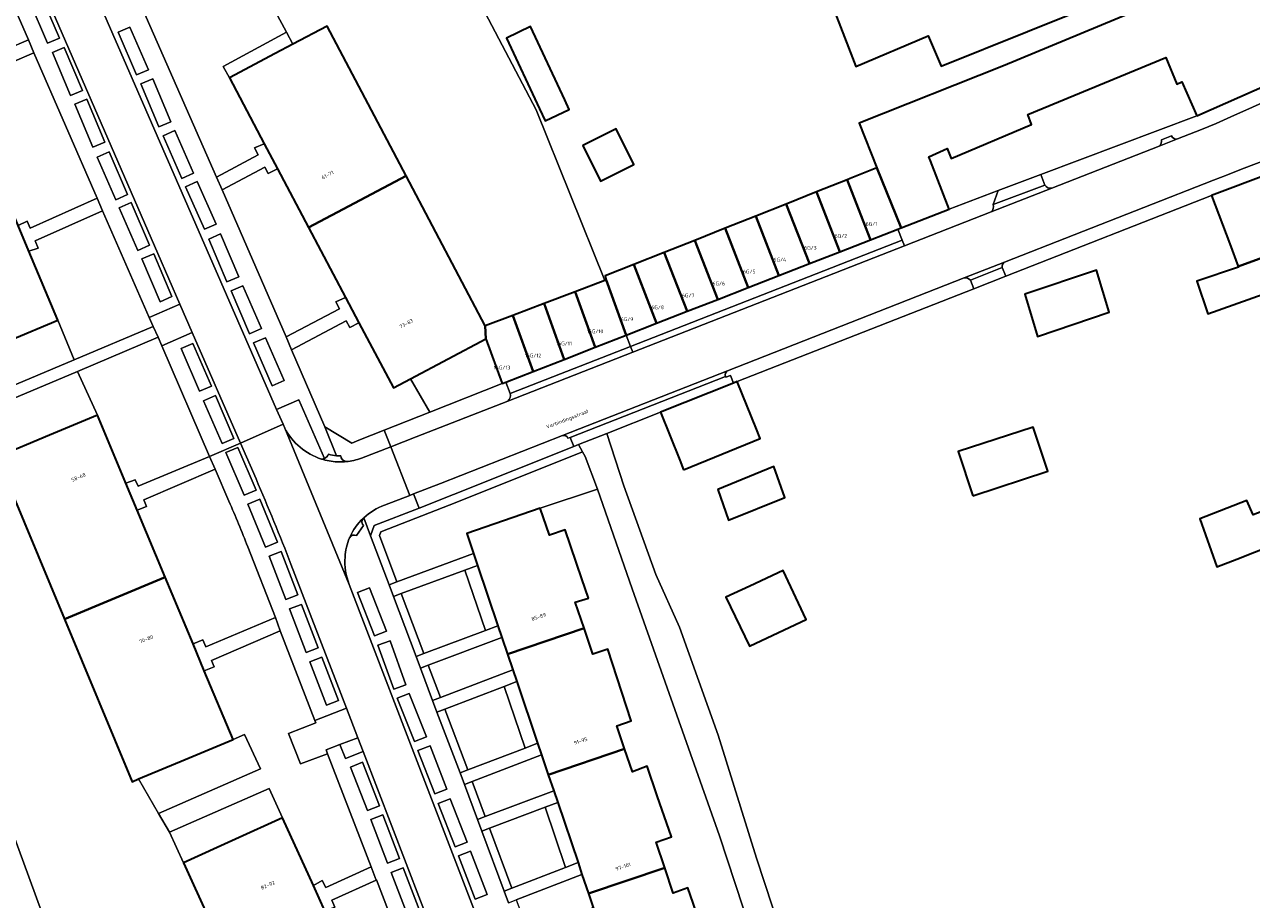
# Model space of a CAD drawing. Header units: metres. Extents: x 197700 to 204338, y 317132 to 325229.
# Tile 677 of 1056: x 202540 to 202659, y 319223 to 319307. Entities that reach past the tile are written whole.
import ezdxf
from ezdxf.enums import TextEntityAlignment as Align

# ---------------------------------------------------------------- set-up
doc = ezdxf.new("R2010")
doc.units = ezdxf.units.M
for name, color, linetype, lineweight in [('B-WE-GR-BEPLANTING_CULTUUR_BODEMBEDEKKER-GV', 90, 'Continuous', 18), ('B-WE-GR-BEPLANTING_CULTUUR_HEESTERS-GV', 90, 'Continuous', 18), ('B-WE-IE-TERREINAFSCHEIDING_KUNSTMATIG_MUUR-G', 90, 'IE-TERREINAFSCHEIDING-KUNSTMATIG-DICHT', 18), ('B-WE-OG-BEBOUWING-GV', 7, 'Continuous', 35), ('B-WE-OG-BEBOUWING-T18', 10, 'Continuous', 18), ('B-WE-OG-TERREIN_CULTUURSCHEIDING-GV', 7, 'Continuous', 18), ('B-WE-OG-TERREIN_ERF-GV', 7, 'Continuous', 18), ('B-WE-OG-TOPOGRAFIE-T18', 10, 'Continuous', 18), ('B-WE-VH-VERHARDING_ASFALT-GV', 252, 'Continuous', 18), ('B-WE-VH-VERHARDING_BETONSTRAATSTEEN-GV', 252, 'Continuous', 18), ('B-WE-VH-VERHARDING_GESLOTEN-GV', 252, 'Continuous', 18), ('B-WE-VH-VERHARDING_STRAATBAKSTEEN-GV', 252, 'Continuous', 18), ('B-WE-VH-VERHARDING_TEGEL-GV', 252, 'Continuous', 18)]:
    doc.layers.add(name, color=color, linetype=linetype, lineweight=lineweight)
doc.styles.add('NLCS-ISO-M200-T18', font='NLCS-ISO.ttf', dxfattribs={"height": 0.36})
doc.linetypes.add('IE-TERREINAFSCHEIDING-KUNSTMATIG-DICHT', pattern='A,8,-1,[82,NLCS.SHX,S=0.75,R=90,X=0,Y=0],-1', length=10)

msp = doc.modelspace()

# ---------------------------------------------------------------- linework, layer by layer
at = {"layer": 'B-WE-GR-BEPLANTING_CULTUUR_BODEMBEDEKKER-GV'}
for points in [[(202569.42, 319265.28), (202566.928, 319270.942), (202564.787, 319270.009), (202565.407, 319268.588)], [(202565.407, 319268.588), (202565.58, 319268.193)]]:
    msp.add_lwpolyline(points, dxfattribs=at)
for points in [[(202565.58, 319268.193, 0.1998094), (202569.13, 319265.214)], [(202569.13, 319265.214, 0.1028315), (202569.42, 319265.28)]]:
    msp.add_lwpolyline(points, format="xyb", dxfattribs=at)
msp.add_lwpolyline([(202573.141, 319236.96), (202572.627, 319238.297), (202570.91, 319237.636), (202571.434, 319236.3)], close=True, dxfattribs=at)
at = {"layer": 'B-WE-GR-BEPLANTING_CULTUUR_HEESTERS-GV'}
for points in [[(202573.869, 319257.812), (202575.665, 319253.066), (202576.409, 319253.341), (202574.722, 319257.818), (202574.854, 319258.186), (202582.19, 319261.056), (202594.361, 319265.9), (202593.975, 319266.607), (202593.501, 319266.418), (202581.894, 319261.799), (202578.552, 319260.469), (202574.225, 319258.801)], [(202576.082, 319251.941), (202578.267, 319246.153), (202579.013, 319246.433), (202576.833, 319252.218)], [(202580.619, 319242.175), (202579.437, 319245.31), (202578.687, 319245.029), (202579.857, 319241.882)], [(202583.254, 319235.183), (202581.042, 319241.052), (202580.287, 319240.762), (202582.527, 319234.905)], [(202584.19, 319230.406), (202584.941, 319230.689), (202583.677, 319234.06), (202582.93, 319233.775)], [(202587.531, 319223.778), (202585.362, 319229.565), (202584.612, 319229.283), (202586.778, 319223.488)]]:
    msp.add_lwpolyline(points, close=True, dxfattribs=at)
at = {"layer": 'B-WE-IE-TERREINAFSCHEIDING_KUNSTMATIG_MUUR-G'}
for points in [[(202653.703, 319298.356), (202638.643, 319292.687)], [(202638.643, 319292.687), (202634.523, 319291.137)], [(202634.523, 319291.137), (202629.793, 319289.356)]]:
    msp.add_lwpolyline(points, dxfattribs=at)
at = {"layer": 'B-WE-OG-BEBOUWING-GV'}
for points in [[(202664.538, 319314.824), (202664.385, 319315.163), (202659.481, 319325.957), (202651.337, 319322.746), (202651.689, 319321.713), (202644.943, 319319.776), (202639.108, 319317.396), (202635.184, 319315.795), (202635.255, 319315.597), (202618.41, 319309.239), (202618.905, 319307.946), (202620.43, 319303.955), (202620.747, 319303.127), (202627.75, 319306.075), (202629.018, 319303.171), (202645.705, 319309.875), (202645.233, 319311.12), (202647.512, 319312.117), (202648.025, 319311.025), (202651.007, 319312.275), (202651.889, 319310.215), (202652.07, 319309.791), (202653.483, 319310.338)], [(202668.936, 319305.1), (202664.538, 319314.824), (202653.483, 319310.338), (202652.07, 319309.791), (202651.889, 319310.215), (202635.032, 319303.187), (202621.08, 319297.638), (202622.805, 319293.333), (202625.127, 319287.537), (202629.793, 319289.356), (202627.977, 319294.014), (202627.823, 319294.409), (202629.596, 319295.204), (202629.968, 319294.248), (202637.75, 319297.521), (202637.368, 319298.49), (202650.702, 319303.995), (202651.769, 319301.429), (202652.253, 319301.629), (202653.703, 319298.356)], [(202567.885, 319287.564), (202577.308, 319292.552), (202569.658, 319307.032), (202566.346, 319305.279), (202564.637, 319304.374), (202560.223, 319302.038), (202563.598, 319295.663), (202564.885, 319293.232)], [(202590.199, 319299.048), (202590.752, 319297.864), (202593.053, 319298.986), (202592.626, 319299.901), (202589.319, 319306.985), (202587.019, 319305.861)], [(202594.39, 319295.487), (202596.103, 319292.055), (202599.316, 319293.659), (202597.603, 319297.091)], [(202655.143, 319290.67), (202656.899, 319285.989), (202657.712, 319283.821), (202666.359, 319286.96), (202674.807, 319289.851), (202672.105, 319297.033)], [(202533.902, 319274.592), (202533.925, 319274.538), (202539.042, 319276.687), (202543.652, 319278.623), (202540.849, 319285.298), (202539.805, 319287.783), (202537.08, 319294.269), (202527.345, 319290.171)], [(202577.308, 319292.552), (202567.885, 319287.564), (202571.455, 319280.821), (202572.749, 319278.376), (202576.084, 319272.076), (202577.738, 319272.958), (202584.996, 319276.83), (202584.957, 319278.071)], [(202625.127, 319287.537), (202622.805, 319293.333), (202620.209, 319292.293), (202619.917, 319292.177), (202622.175, 319286.386), (202624.826, 319287.42)], [(202619.917, 319292.177), (202616.972, 319291.008), (202619.222, 319285.235), (202622.175, 319286.386)], [(202616.972, 319291.008), (202614.027, 319289.839), (202616.27, 319284.084), (202619.222, 319285.235)], [(202611.082, 319288.67), (202613.318, 319282.934), (202616.27, 319284.084), (202614.027, 319289.839)], [(202674.807, 319289.851), (202666.359, 319286.96), (202657.712, 319283.821), (202657.745, 319283.733), (202653.705, 319282.389), (202654.768, 319279.224), (202667.385, 319283.715), (202668.123, 319281.753), (202666.322, 319280.954), (202666.623, 319279.824), (202666.763, 319279.428), (202677.319, 319283.172)], [(202613.318, 319282.934), (202611.082, 319288.67), (202608.136, 319287.5), (202610.365, 319281.783)], [(202608.136, 319287.5), (202605.191, 319286.331), (202607.413, 319280.632), (202610.365, 319281.783)], [(202602.246, 319285.162), (202604.461, 319279.481), (202607.413, 319280.632), (202605.191, 319286.331)], [(202601.508, 319278.33), (202604.461, 319279.481), (202602.246, 319285.162), (202599.301, 319283.993)], [(202596.644, 319282.521), (202598.556, 319277.179), (202601.508, 319278.33), (202599.301, 319283.993), (202596.546, 319282.899)], [(202637.084, 319281.131), (202638.322, 319277.055), (202645.254, 319279.393), (202644.016, 319283.468)], [(202596.644, 319282.521), (202596.509, 319282.47), (202593.64, 319281.377), (202595.56, 319276.011), (202598.556, 319277.179)], [(202595.56, 319276.011), (202593.64, 319281.377), (202590.635, 319280.233), (202592.564, 319274.843)], [(202590.635, 319280.233), (202587.631, 319279.089), (202589.568, 319273.676), (202592.564, 319274.843)], [(202587.631, 319279.089), (202584.957, 319278.071), (202584.996, 319276.83), (202586.572, 319272.508), (202586.928, 319272.647), (202589.568, 319273.676)], [(202664.403, 319258.265), (202664.353, 319258.393), (202669.837, 319260.596), (202675.606, 319262.723), (202683.993, 319265.885), (202680.823, 319274.095), (202672.187, 319270.837), (202672.268, 319270.623), (202669.608, 319269.613), (202671.544, 319264.558), (202659.155, 319259.813), (202658.559, 319261.201), (202653.991, 319259.43), (202655.639, 319254.812), (202657.583, 319255.53), (202662.688, 319257.575)], [(202604.119, 319264.175), (202611.502, 319267.203), (202611.151, 319268.084), (202609.305, 319272.707), (202608.929, 319272.557), (202601.894, 319269.748), (202603.748, 319265.105)], [(202550.217, 319262.888), (202547.467, 319269.457), (202542.855, 319267.526), (202537.766, 319265.395), (202537.832, 319265.236), (202544.286, 319249.741), (202554.022, 319253.796), (202551.306, 319260.285)], [(202632.063, 319261.655), (202639.312, 319264.031), (202637.911, 319268.305), (202630.662, 319265.929)], [(202607.415, 319262.275), (202608.458, 319259.31), (202613.892, 319261.513), (202612.849, 319264.478)], [(202594.925, 319251.775), (202594.286, 319253.643), (202592.668, 319258.374), (202591.145, 319257.853), (202590.254, 319260.454), (202583.169, 319258.025), (202583.825, 319256.084), (202584.209, 319254.947), (202586.179, 319249.12), (202586.563, 319247.983), (202587.106, 319246.377), (202594.494, 319248.874), (202593.645, 319251.392)], [(202544.286, 319249.741), (202550.821, 319234.049), (202551.452, 319234.313), (202555.965, 319236.203), (202560.577, 319238.134), (202557.8, 319244.768), (202556.713, 319247.365), (202554.022, 319253.796)], [(202610.51, 319252.938), (202608.188, 319251.865), (202610.471, 319247.133), (202612.745, 319248.203), (202615.976, 319249.729), (202613.739, 319254.464)], [(202598.422, 319237.222), (202597.676, 319239.436), (202599.063, 319239.922), (202596.78, 319246.858), (202595.343, 319246.355), (202594.494, 319248.874), (202587.106, 319246.377), (202587.617, 319244.865), (202588.001, 319243.728), (202590.015, 319237.768), (202590.4, 319236.631), (202591.043, 319234.728)], [(202594.922, 319223.253), (202602.293, 319225.744), (202601.462, 319228.209), (202602.947, 319228.717), (202601.578, 319232.696), (202600.598, 319235.543), (202599.169, 319235.008), (202598.422, 319237.222), (202591.043, 319234.728), (202591.566, 319233.182), (202591.95, 319232.045), (202593.914, 319226.236), (202594.298, 319225.098)], [(202568.339, 319224.039), (202565.364, 319230.573), (202560.827, 319228.507), (202555.79, 319226.214), (202562.814, 319210.791), (202572.386, 319215.15), (202569.452, 319221.595)], [(202602.293, 319225.744), (202594.922, 319223.253), (202595.384, 319221.887), (202595.768, 319220.749), (202597.819, 319214.682), (202598.204, 319213.544), (202598.86, 319211.602), (202606.222, 319214.09), (202605.428, 319216.446), (202606.918, 319216.941), (202604.532, 319223.79), (202603.124, 319223.279)]]:
    msp.add_lwpolyline(points, close=True, dxfattribs=at)
at = {"layer": 'B-WE-OG-TERREIN_CULTUURSCHEIDING-GV'}
for points in [[(202525.876, 319325.537), (202528.467, 319318.76), (202529.676, 319315.598), (202520.198, 319311.875), (202520.883, 319310.13), (202529.068, 319313.346), (202530.509, 319309.915), (202533.307, 319303.252), (202534.198, 319303.739), (202534.502, 319303.012), (202540.802, 319305.696), (202536.879, 319314.653), (202536.825, 319314.775), (202534.029, 319313.526), (202532.711, 319316.455), (202535.532, 319317.715), (202530.945, 319328.272), (202526.606, 319326.469), (202526.838, 319325.876)], [(202558.97, 319292.448), (202563.007, 319294.602), (202562.658, 319295.282), (202563.598, 319295.663), (202560.223, 319302.038), (202559.636, 319303.12), (202565.734, 319306.428), (202562.686, 319312.154), (202559.369, 319310.324), (202558.796, 319311.361), (202555.436, 319317.672), (202554.593, 319317.185), (202554.24, 319317.821), (202549.04, 319315.103)], [(202566.346, 319305.279), (202565.734, 319306.428), (202559.636, 319303.12), (202560.223, 319302.038), (202564.637, 319304.374)], [(202537.08, 319294.269), (202539.805, 319287.783), (202540.669, 319288.196), (202540.968, 319287.507), (202547.432, 319290.421), (202541.343, 319304.447), (202535.015, 319301.745), (202535.259, 319301.135), (202534.359, 319300.748)], [(202567.885, 319287.564), (202564.885, 319293.232), (202563.985, 319292.786), (202563.646, 319293.395), (202559.528, 319291.205), (202565.704, 319277.013), (202570.877, 319279.729), (202570.505, 319280.408), (202571.455, 319280.821)], [(202541.463, 319286.285), (202541.758, 319285.576), (202540.849, 319285.298), (202543.652, 319278.623), (202545.239, 319274.81), (202552.846, 319278.021), (202552.472, 319278.881), (202547.979, 319289.199)], [(202533.925, 319274.538), (202533.902, 319274.592), (202528.832, 319272.495), (202530.53, 319268.6), (202545.239, 319274.81), (202543.652, 319278.623), (202539.042, 319276.687)], [(202569.464, 319268.329), (202572.044, 319266.749), (202572.747, 319267.042), (202575.194, 319268.009), (202579.59, 319269.748), (202577.738, 319272.958), (202576.084, 319272.076), (202572.749, 319278.376), (202571.858, 319277.917), (202571.5, 319278.565), (202566.241, 319275.773)], [(202547.467, 319269.457), (202550.217, 319262.888), (202551.125, 319263.21), (202551.408, 319262.608), (202558.289, 319265.467), (202553.683, 319276.148), (202553.327, 319276.973), (202545.534, 319273.684)], [(202586.572, 319272.508), (202584.996, 319276.83), (202577.738, 319272.958), (202579.59, 319269.748)], [(202537.832, 319265.236), (202537.766, 319265.395), (202542.855, 319267.526), (202547.467, 319269.457), (202545.534, 319273.684), (202530.99, 319267.544), (202532.931, 319263.089)], [(202583.169, 319258.025), (202590.254, 319260.454), (202595.812, 319262.32), (202594.608, 319265.448), (202594.361, 319265.9), (202582.19, 319261.056), (202574.854, 319258.186), (202574.722, 319257.818), (202576.409, 319253.341), (202583.825, 319256.084)], [(202582.99, 319254.496), (202576.833, 319252.218), (202579.013, 319246.433), (202584.961, 319248.663)], [(202565.126, 319248.637), (202558.491, 319245.766), (202558.746, 319245.146), (202557.8, 319244.768), (202560.577, 319238.134), (202561.697, 319238.625), (202563.219, 319235.281), (202553.387, 319230.973), (202554.432, 319229.17), (202564.077, 319233.397), (202565.364, 319230.573), (202568.339, 319224.039), (202569.195, 319224.52), (202569.552, 319223.819), (202573.926, 319225.821), (202569.719, 319236.752), (202567.09, 319235.769), (202565.948, 319238.716), (202568.566, 319239.741), (202568.481, 319239.96)], [(202586.563, 319247.983), (202579.437, 319245.31), (202580.619, 319242.175), (202587.617, 319244.865), (202587.106, 319246.377)], [(202586.787, 319243.261), (202581.042, 319241.052), (202583.254, 319235.183), (202588.8, 319237.304)], [(202551.452, 319234.313), (202553.387, 319230.973), (202563.219, 319235.281), (202561.697, 319238.625), (202560.577, 319238.134), (202555.965, 319236.203)], [(202584.941, 319230.689), (202591.566, 319233.182), (202591.043, 319234.728), (202590.4, 319236.631), (202583.677, 319234.06)], [(202560.827, 319228.507), (202565.364, 319230.573), (202564.077, 319233.397), (202554.432, 319229.17), (202555.79, 319226.214)], [(202585.362, 319229.565), (202587.531, 319223.778), (202592.699, 319225.768), (202590.733, 319231.587)], [(202594.922, 319223.253), (202594.298, 319225.098), (202587.952, 319222.654), (202589.139, 319219.486), (202595.384, 319221.887)], [(202570.111, 319222.603), (202570.405, 319221.946), (202569.452, 319221.595), (202572.386, 319215.15), (202575.34, 319208.662), (202576.179, 319209.177), (202576.481, 319208.52), (202579.996, 319210.103), (202574.432, 319224.562), (202574.415, 319224.554)]]:
    msp.add_lwpolyline(points, close=True, dxfattribs=at)
for points in [[(202562.686, 319312.154), (202565.734, 319306.428), (202566.346, 319305.279), (202569.658, 319307.032), (202577.308, 319292.552), (202584.957, 319278.071), (202587.631, 319279.089), (202590.635, 319280.233), (202593.64, 319281.377), (202596.509, 319282.47), (202589.873, 319298.933), (202575.054, 319327.142)], [(202562.814, 319210.791), (202555.79, 319226.214), (202554.432, 319229.17), (202553.387, 319230.973), (202551.452, 319234.313), (202550.821, 319234.049), (202544.286, 319249.741), (202537.832, 319265.236)], [(202560.187, 319261.144), (202558.854, 319264.231), (202551.959, 319261.282), (202552.216, 319260.625), (202551.306, 319260.285), (202554.022, 319253.796), (202556.713, 319247.365), (202557.66, 319247.753), (202557.958, 319247.067), (202564.675, 319249.895), (202561.999, 319256.736)], [(202527.664, 319260.781), (202554.718, 319186.903)]]:
    msp.add_lwpolyline(points, dxfattribs=at)
msp.add_lwpolyline([(202561.999, 319256.736, 0.00872), (202560.187, 319261.144)], format="xyb", dxfattribs=at)
at = {"layer": 'B-WE-OG-TERREIN_ERF-GV'}
for points in [[(202575.054, 319327.142), (202589.873, 319298.933), (202596.509, 319282.47), (202596.644, 319282.521), (202596.546, 319282.899), (202599.301, 319283.993), (202602.246, 319285.162), (202605.191, 319286.331), (202608.136, 319287.5), (202611.082, 319288.67), (202614.027, 319289.839), (202616.972, 319291.008), (202619.917, 319292.177), (202620.209, 319292.293), (202622.805, 319293.333), (202621.08, 319297.638), (202635.032, 319303.187), (202651.889, 319310.215)], [(202645.705, 319309.875), (202629.018, 319303.171), (202627.75, 319306.075), (202620.747, 319303.127), (202620.43, 319303.955), (202618.905, 319307.946)], [(202667.385, 319283.715), (202654.768, 319279.224), (202653.705, 319282.389), (202657.745, 319283.733), (202657.712, 319283.821), (202656.899, 319285.989), (202655.143, 319290.67), (202635.257, 319282.877), (202632.17, 319281.667), (202609.305, 319272.707), (202611.151, 319268.084), (202611.502, 319267.203), (202604.119, 319264.175), (202603.748, 319265.105), (202601.894, 319269.748), (202596.683, 319267.681), (202598.33, 319262.64), (202601.427, 319254.056), (202603.723, 319248.965), (202607.471, 319238.553), (202611.146, 319226.657), (202614.225, 319217.358)], [(202615.148, 319205.814), (202607.594, 319228.817), (202599.162, 319252.693), (202595.812, 319262.32), (202590.254, 319260.454), (202591.145, 319257.853), (202592.668, 319258.374), (202594.286, 319253.643), (202594.925, 319251.775), (202593.645, 319251.392), (202594.494, 319248.874), (202595.343, 319246.355), (202596.78, 319246.858), (202599.063, 319239.922), (202597.676, 319239.436), (202598.422, 319237.222), (202599.169, 319235.008), (202600.598, 319235.543), (202601.578, 319232.696), (202602.947, 319228.717), (202601.462, 319228.209), (202602.293, 319225.744), (202603.124, 319223.279), (202604.532, 319223.79), (202606.918, 319216.941)], [(202662.688, 319257.575), (202657.583, 319255.53), (202655.639, 319254.812), (202653.991, 319259.43), (202658.559, 319261.201), (202659.155, 319259.813)]]:
    msp.add_lwpolyline(points, dxfattribs=at)
for points in [[(202592.626, 319299.901), (202593.053, 319298.986), (202590.752, 319297.864), (202590.199, 319299.048), (202587.019, 319305.861), (202589.319, 319306.985)], [(202594.39, 319295.487), (202597.603, 319297.091), (202599.316, 319293.659), (202596.103, 319292.055)], [(202637.084, 319281.131), (202644.016, 319283.468), (202645.254, 319279.393), (202638.322, 319277.055)], [(202632.063, 319261.655), (202630.662, 319265.929), (202637.911, 319268.305), (202639.312, 319264.031)], [(202527.664, 319260.781), (202526.356, 319260.208), (202524.376, 319264.751), (202515.095, 319260.82), (202526.541, 319235.675), (202536.973, 319208.546), (202549.756, 319175.304), (202554.301, 319176.755), (202553.017, 319179.447), (202550.568, 319185.006), (202553.278, 319186.245), (202554.718, 319186.903)], [(202607.415, 319262.275), (202612.849, 319264.478), (202613.892, 319261.513), (202608.458, 319259.31)], [(202612.745, 319248.203), (202610.471, 319247.133), (202608.188, 319251.865), (202610.51, 319252.938), (202613.739, 319254.464), (202615.976, 319249.729)]]:
    msp.add_lwpolyline(points, close=True, dxfattribs=at)
at = {"layer": 'B-WE-VH-VERHARDING_ASFALT-GV'}
msp.add_lwpolyline([(202670.987, 319298.105), (202668.978, 319303.617), (202657.013, 319298.253), (202655.597, 319297.634), (202654.172, 319297.041), (202651.845, 319296.131), (202650.081, 319295.441), (202639.696, 319291.378), (202633.837, 319289.086), (202625.454, 319285.807), (202599.198, 319275.537), (202587.129, 319270.816), (202578.277, 319267.353), (202575.829, 319266.384), (202577.657, 319261.707), (202578.019, 319261.85), (202580.627, 319262.866), (202592.43, 319267.494), (202608.371, 319273.745), (202631.229, 319282.709), (202635.112, 319284.231), (202655.32, 319292.155), (202656.682, 319292.678), (202658.041, 319293.21)], close=True, dxfattribs=at)
for points in [[(202569.13, 319265.214, -0.1998094), (202565.58, 319268.193)], [(202572.977, 319265.298, -0.0628121), (202571.51, 319264.967)], [(202569.299, 319265.164, -0.0060549), (202569.13, 319265.214)], [(202570.82, 319264.94, -0.0644851), (202569.299, 319265.164)], [(202571.51, 319264.967, -0.0301632), (202570.82, 319264.94)], [(202573.212, 319259.548, -0.1028487), (202575.23, 319260.751)], [(202571.86, 319257.683, -0.0964956), (202573.14, 319259.481)], [(202571.405, 319255.742, -0.0886423), (202571.827, 319257.606)], [(202571.803, 319253.083, -0.1090411), (202571.405, 319255.742)]]:
    msp.add_lwpolyline(points, format="xyb", dxfattribs=at)
for points in [[(202565.58, 319268.193), (202571.803, 319253.083)], [(202575.23, 319260.751), (202577.657, 319261.707), (202575.829, 319266.384), (202572.977, 319265.298)], [(202573.14, 319259.481), (202573.212, 319259.548)], [(202571.827, 319257.606), (202571.86, 319257.683)]]:
    msp.add_lwpolyline(points, dxfattribs=at)
at = {"layer": 'B-WE-VH-VERHARDING_BETONSTRAATSTEEN-GV'}
for points in [[(202650.081, 319295.441), (202651.845, 319296.131)], [(202651.277, 319296.423), (202650.283, 319296.037)], [(202633.837, 319289.086), (202639.696, 319291.378)], [(202639.027, 319291.667), (202634.033, 319289.796)], [(202635.112, 319284.231), (202631.229, 319282.709)], [(202631.833, 319282.474), (202634.916, 319283.7)], [(202587.129, 319270.816), (202599.198, 319275.537), (202598.981, 319276.094), (202587.357, 319271.547)], [(202608.371, 319273.745), (202592.43, 319267.494)], [(202592.932, 319267.221), (202593.143, 319267.304), (202608.16, 319273.192)]]:
    msp.add_lwpolyline(points, dxfattribs=at)
for points in [[(202651.845, 319296.131, -0.3683192), (202651.277, 319296.423)], [(202650.283, 319296.037, -0.3276824), (202650.081, 319295.441)], [(202639.696, 319291.378, -0.3063381), (202639.027, 319291.667)], [(202634.033, 319289.796, -0.3122128), (202633.837, 319289.086)], [(202634.916, 319283.7, -0.248757), (202635.112, 319284.231)], [(202631.229, 319282.709, -0.2839354), (202631.833, 319282.474)], [(202608.16, 319273.192, -0.344261), (202608.371, 319273.745)], [(202587.357, 319271.547, -0.3341381), (202587.129, 319270.816)], [(202592.43, 319267.494, -0.3646899), (202592.932, 319267.221)]]:
    msp.add_lwpolyline(points, format="xyb", dxfattribs=at)
for points in [[(202634.523, 319291.137), (202634.033, 319289.796), (202639.027, 319291.667), (202638.643, 319292.687)], [(202604.461, 319279.481), (202601.508, 319278.33), (202598.556, 319277.179), (202598.981, 319276.094), (202625.237, 319286.364), (202624.826, 319287.42), (202622.175, 319286.386), (202619.222, 319285.235), (202616.27, 319284.084), (202613.318, 319282.934), (202610.365, 319281.783), (202607.413, 319280.632)], [(202625.454, 319285.807), (202625.237, 319286.364), (202598.981, 319276.094), (202599.198, 319275.537)], [(202632.17, 319281.667), (202635.257, 319282.877), (202634.916, 319283.7), (202631.833, 319282.474)], [(202593.975, 319266.607), (202596.683, 319267.681), (202601.894, 319269.748), (202608.929, 319272.557), (202608.634, 319273.294), (202608.186, 319273.13), (202608.16, 319273.192), (202593.143, 319267.304), (202593.501, 319266.418)]]:
    msp.add_lwpolyline(points, close=True, dxfattribs=at)
at = {"layer": 'B-WE-VH-VERHARDING_GESLOTEN-GV'}
msp.add_lwpolyline([(202596.683, 319267.681), (202593.975, 319266.607), (202594.361, 319265.9), (202594.608, 319265.448), (202595.812, 319262.32), (202599.162, 319252.693), (202607.594, 319228.817), (202615.148, 319205.814), (202615.623, 319204.241), (202619.385, 319191.791), (202619.773, 319190.507), (202622.863, 319191.552), (202620.061, 319199.912), (202616.834, 319209.564), (202614.225, 319217.358), (202611.146, 319226.657), (202607.471, 319238.553), (202603.723, 319248.965), (202601.427, 319254.056), (202598.33, 319262.64)], close=True, dxfattribs=at)
at = {"layer": 'B-WE-VH-VERHARDING_STRAATBAKSTEEN-GV'}
for points in [[(202504.983, 319395.862), (202511.48, 319381.116), (202513.128, 319377.376), (202522.269, 319356.379), (202537.9, 319320.477), (202538.639, 319318.78), (202539.866, 319315.961), (202553.314, 319285.07), (202555.445, 319280.176), (202556.643, 319277.425), (202561.291, 319266.748), (202565.407, 319268.588), (202564.787, 319270.009), (202518.086, 319377.017), (202517.163, 319379.132), (202517.095, 319379.289), (202514.905, 319384.331), (202509.349, 319397.122)], [(202531.645, 319354.502), (202531.093, 319355.745), (202524.837, 319369.846), (202524.257, 319371.039), (202520.038, 319380.558), (202520.025, 319380.588), (202518.81, 319380.049), (202519.848, 319377.798), (202518.086, 319377.017), (202564.787, 319270.009), (202566.928, 319270.942), (202569.42, 319265.28)], [(202570.581, 319265.538), (202569.464, 319268.329), (202566.241, 319275.773), (202565.704, 319277.013), (202559.528, 319291.205), (202558.97, 319292.448), (202549.04, 319315.103), (202548.483, 319316.331), (202542.251, 319330.494), (202541.715, 319331.742), (202531.645, 319354.502)], [(202605.428, 319165.9), (202604.913, 319167.235), (202603.461, 319170.998), (202593.072, 319197.918), (202583.669, 319222.25), (202571.803, 319253.083), (202565.58, 319268.193), (202565.407, 319268.588), (202561.291, 319266.748), (202562.798, 319263.288)], [(202572.747, 319267.042), (202572.044, 319266.749), (202569.464, 319268.329), (202570.581, 319265.538)], [(202572.977, 319265.298), (202575.829, 319266.384), (202575.194, 319268.009), (202572.747, 319267.042)], [(202562.798, 319263.288), (202561.291, 319266.748), (202558.289, 319265.467)], [(202558.289, 319265.467), (202558.854, 319264.231), (202560.187, 319261.144)], [(202573.212, 319259.548), (202573.869, 319257.812), (202574.225, 319258.801), (202578.552, 319260.469), (202578.019, 319261.85), (202577.657, 319261.707)], [(202577.657, 319261.707), (202575.23, 319260.751)], [(202587.209, 319222.368), (202586.778, 319223.488), (202584.612, 319229.283), (202584.19, 319230.406), (202582.93, 319233.775), (202582.527, 319234.905), (202580.287, 319240.762), (202579.857, 319241.882), (202578.687, 319245.029), (202578.267, 319246.153), (202576.082, 319251.941), (202575.665, 319253.066), (202573.869, 319257.812), (202573.212, 319259.548), (202573.14, 319259.481)], [(202573.19, 319258.781), (202572.493, 319257.828)], [(202572.493, 319257.828), (202573.19, 319258.781)], [(202571.86, 319257.683), (202571.827, 319257.606)], [(202561.999, 319256.736), (202564.675, 319249.895), (202565.126, 319248.637), (202568.481, 319239.96), (202571.533, 319241.14), (202566.175, 319255.06)], [(202566.175, 319255.06), (202571.533, 319241.14), (202572.627, 319238.297), (202573.141, 319236.96), (202591.16, 319190.109), (202591.657, 319188.816), (202592.02, 319187.872), (202593.446, 319184.167), (202597.792, 319172.867), (202599.234, 319169.117), (202600.543, 319165.941)], [(202571.803, 319253.083), (202583.669, 319222.25), (202593.072, 319197.918), (202603.461, 319170.998), (202605.053, 319171.62), (202606.529, 319167.855), (202604.913, 319167.235), (202605.428, 319165.9), (202610.264, 319167.155)]]:
    msp.add_lwpolyline(points, dxfattribs=at)
for points in [[(202547.432, 319290.421), (202547.979, 319289.199), (202552.472, 319278.881), (202555.445, 319280.176), (202553.314, 319285.07), (202539.866, 319315.961), (202536.879, 319314.653), (202540.802, 319305.696), (202541.343, 319304.447)], [(202540.885, 319309.505), (202542.033, 319309.996), (202543.8, 319305.858), (202542.652, 319305.368)], [(202540.885, 319309.505), (202542.652, 319305.368), (202543.8, 319305.858), (202542.033, 319309.996)], [(202552.396, 319302.803), (202551.25, 319302.309), (202549.468, 319306.44), (202550.615, 319306.934)], [(202552.396, 319302.803), (202550.615, 319306.934), (202549.468, 319306.44), (202551.25, 319302.309)], [(202541.343, 319304.447), (202540.802, 319305.696), (202534.502, 319303.012), (202534.198, 319303.739), (202533.307, 319303.252), (202534.359, 319300.748), (202535.259, 319301.135), (202535.015, 319301.745)], [(202543.117, 319304.466), (202544.265, 319304.955), (202546.029, 319300.816), (202544.88, 319300.327)], [(202543.117, 319304.466), (202544.88, 319300.327), (202546.029, 319300.816), (202544.265, 319304.955)], [(202554.555, 319297.778), (202552.819, 319301.929), (202551.667, 319301.447), (202553.403, 319297.296)], [(202554.555, 319297.778), (202553.403, 319297.296), (202551.667, 319301.447), (202552.819, 319301.929)], [(202545.287, 319299.488), (202546.437, 319299.973), (202548.183, 319295.826), (202547.032, 319295.342)], [(202545.287, 319299.488), (202547.032, 319295.342), (202548.183, 319295.826), (202546.437, 319299.973)], [(202556.764, 319292.819), (202554.955, 319296.939), (202553.812, 319296.437), (202555.62, 319292.317)], [(202556.764, 319292.819), (202555.62, 319292.317), (202553.812, 319296.437), (202554.955, 319296.939)], [(202564.885, 319293.232), (202563.598, 319295.663), (202562.658, 319295.282), (202563.007, 319294.602), (202558.97, 319292.448), (202559.528, 319291.205), (202563.646, 319293.395), (202563.985, 319292.786)], [(202547.452, 319294.376), (202549.249, 319290.252), (202550.394, 319290.751), (202548.596, 319294.875)], [(202547.452, 319294.376), (202548.596, 319294.875), (202550.394, 319290.751), (202549.249, 319290.252)], [(202558.951, 319287.913), (202557.125, 319292.025), (202555.984, 319291.518), (202557.81, 319287.406)], [(202558.951, 319287.913), (202557.81, 319287.406), (202555.984, 319291.518), (202557.125, 319292.025)], [(202547.979, 319289.199), (202547.432, 319290.421), (202540.968, 319287.507), (202540.669, 319288.196), (202539.805, 319287.783), (202540.849, 319285.298), (202541.758, 319285.576), (202541.463, 319286.285)], [(202549.576, 319289.491), (202550.721, 319289.989), (202552.515, 319285.863), (202551.37, 319285.365)], [(202549.576, 319289.491), (202551.37, 319285.365), (202552.515, 319285.863), (202550.721, 319289.989)], [(202561.137, 319282.812), (202559.373, 319286.951), (202558.224, 319286.461), (202559.989, 319282.322)], [(202561.137, 319282.812), (202559.989, 319282.322), (202558.224, 319286.461), (202559.373, 319286.951)], [(202551.774, 319284.557), (202552.925, 319285.042), (202554.672, 319280.896), (202553.521, 319280.411)], [(202551.774, 319284.557), (202553.521, 319280.411), (202554.672, 319280.896), (202552.925, 319285.042)], [(202563.329, 319277.819), (202562.183, 319277.321), (202560.391, 319281.448), (202561.536, 319281.945)], [(202563.329, 319277.819), (202561.536, 319281.945), (202560.391, 319281.448), (202562.183, 319277.321)], [(202571.455, 319280.821), (202570.505, 319280.408), (202570.877, 319279.729), (202565.704, 319277.013), (202566.241, 319275.773), (202571.5, 319278.565), (202571.858, 319277.917), (202572.749, 319278.376)], [(202552.846, 319278.021), (202553.327, 319276.973), (202553.683, 319276.148), (202556.643, 319277.425), (202555.445, 319280.176), (202552.472, 319278.881)], [(202529.124, 319268.006), (202523.916, 319265.807), (202508.748, 319259.393), (202498.883, 319255.222), (202494.94, 319253.555), (202494.203, 319253.243), (202494.663, 319252.166), (202495.4, 319252.478), (202499.676, 319254.289), (202509.282, 319258.358), (202513.99, 319260.352), (202515.095, 319260.82), (202524.376, 319264.751), (202525.377, 319265.175), (202529.584, 319266.951), (202530.99, 319267.544), (202545.534, 319273.684), (202553.327, 319276.973), (202552.846, 319278.021), (202545.239, 319274.81), (202530.53, 319268.6)], [(202556.643, 319277.425), (202553.683, 319276.148), (202558.289, 319265.467), (202561.291, 319266.748)], [(202555.555, 319275.891), (202556.702, 319276.385), (202558.484, 319272.254), (202557.337, 319271.759)], [(202555.555, 319275.891), (202557.337, 319271.759), (202558.484, 319272.254), (202556.702, 319276.385)], [(202565.507, 319272.798), (202564.362, 319272.3), (202562.566, 319276.425), (202563.711, 319276.923)], [(202565.507, 319272.798), (202563.711, 319276.923), (202562.566, 319276.425), (202564.362, 319272.3)], [(202557.731, 319270.847), (202559.512, 319266.716), (202560.659, 319267.21), (202558.877, 319271.341)], [(202557.731, 319270.847), (202558.877, 319271.341), (202560.659, 319267.21), (202559.512, 319266.716)], [(202558.854, 319264.231), (202558.289, 319265.467), (202551.408, 319262.608), (202551.125, 319263.21), (202550.217, 319262.888), (202551.306, 319260.285), (202552.216, 319260.625), (202551.959, 319261.282)], [(202559.887, 319265.848), (202561.033, 319266.342), (202562.815, 319262.211), (202561.668, 319261.717)], [(202559.887, 319265.848), (202561.668, 319261.717), (202562.815, 319262.211), (202561.033, 319266.342)], [(202562.005, 319260.855), (202563.159, 319261.331), (202564.873, 319257.171), (202563.719, 319256.695)], [(202562.005, 319260.855), (202563.719, 319256.695), (202564.873, 319257.171), (202563.159, 319261.331)], [(202564.059, 319255.839), (202565.224, 319256.287), (202566.84, 319252.088), (202565.675, 319251.64)], [(202564.059, 319255.839), (202565.675, 319251.64), (202566.84, 319252.088), (202565.224, 319256.287)], [(202584.209, 319254.947), (202583.825, 319256.084), (202576.409, 319253.341), (202575.665, 319253.066), (202576.082, 319251.941), (202576.833, 319252.218), (202582.99, 319254.496)], [(202584.209, 319254.947), (202582.99, 319254.496), (202584.961, 319248.663), (202586.179, 319249.12)], [(202575.406, 319248.598), (202573.773, 319252.791), (202572.61, 319252.337), (202574.243, 319248.145)], [(202575.406, 319248.598), (202574.243, 319248.145), (202572.61, 319252.337), (202573.773, 319252.791)], [(202566.029, 319250.731), (202567.194, 319251.18), (202568.814, 319246.983), (202567.649, 319246.533)], [(202566.029, 319250.731), (202567.649, 319246.533), (202568.814, 319246.983), (202567.194, 319251.18)], [(202565.126, 319248.637), (202564.675, 319249.895), (202557.958, 319247.067), (202557.66, 319247.753), (202556.713, 319247.365), (202557.8, 319244.768), (202558.746, 319245.146), (202558.491, 319245.766)], [(202579.437, 319245.31), (202586.563, 319247.983), (202586.179, 319249.12), (202584.961, 319248.663), (202579.013, 319246.433), (202578.267, 319246.153), (202578.687, 319245.029)], [(202577.276, 319243.422), (202575.753, 319247.656), (202574.578, 319247.233), (202576.102, 319243)], [(202577.276, 319243.422), (202576.102, 319243), (202574.578, 319247.233), (202575.753, 319247.656)], [(202567.993, 319245.64), (202569.158, 319246.088), (202570.772, 319241.888), (202569.606, 319241.44)], [(202567.993, 319245.64), (202569.606, 319241.44), (202570.772, 319241.888), (202569.158, 319246.088)], [(202581.042, 319241.052), (202586.787, 319243.261), (202588.001, 319243.728), (202587.617, 319244.865), (202580.619, 319242.175), (202579.857, 319241.882), (202580.287, 319240.762)], [(202588.001, 319243.728), (202586.787, 319243.261), (202588.8, 319237.304), (202590.015, 319237.768)], [(202579.272, 319238.393), (202577.613, 319242.575), (202576.453, 319242.115), (202578.112, 319237.933)], [(202579.272, 319238.393), (202578.112, 319237.933), (202576.453, 319242.115), (202577.613, 319242.575)], [(202567.09, 319235.769), (202569.719, 319236.752), (202569.576, 319237.123), (202570.91, 319237.636), (202572.627, 319238.297), (202571.533, 319241.14), (202568.481, 319239.96), (202568.566, 319239.741), (202565.948, 319238.716)], [(202579.996, 319210.103), (202580.475, 319208.849), (202588.638, 319187.655), (202589.942, 319188.156), (202589.448, 319189.442), (202591.16, 319190.109), (202573.141, 319236.96), (202571.434, 319236.3), (202570.91, 319237.636), (202569.576, 319237.123), (202569.719, 319236.752), (202573.926, 319225.821), (202574.415, 319224.554), (202574.432, 319224.562)], [(202581.232, 319233.319), (202580.067, 319232.871), (202578.451, 319237.07), (202579.616, 319237.518)], [(202581.232, 319233.319), (202579.616, 319237.518), (202578.451, 319237.07), (202580.067, 319232.871)], [(202590.4, 319236.631), (202590.015, 319237.768), (202588.8, 319237.304), (202583.254, 319235.183), (202582.527, 319234.905), (202582.93, 319233.775), (202583.677, 319234.06)], [(202571.916, 319235.467), (202573.078, 319235.924), (202574.723, 319231.736), (202573.561, 319231.28)], [(202571.916, 319235.467), (202573.561, 319231.28), (202574.723, 319231.736), (202573.078, 319235.924)], [(202583.196, 319228.213), (202582.031, 319227.763), (202580.409, 319231.96), (202581.574, 319232.41)], [(202583.196, 319228.213), (202581.574, 319232.41), (202580.409, 319231.96), (202582.031, 319227.763)], [(202584.941, 319230.689), (202584.19, 319230.406), (202584.612, 319229.283), (202585.362, 319229.565), (202590.733, 319231.587), (202591.95, 319232.045), (202591.566, 319233.182)], [(202590.733, 319231.587), (202592.699, 319225.768), (202593.914, 319226.236), (202591.95, 319232.045)], [(202573.895, 319230.388), (202575.061, 319230.836), (202576.674, 319226.636), (202575.508, 319226.188)], [(202573.895, 319230.388), (202575.508, 319226.188), (202576.674, 319226.636), (202575.061, 319230.836)], [(202585.151, 319223.153), (202583.986, 319222.704), (202582.368, 319226.902), (202583.534, 319227.351)], [(202585.151, 319223.153), (202583.534, 319227.351), (202582.368, 319226.902), (202583.986, 319222.704)], [(202593.914, 319226.236), (202592.699, 319225.768), (202587.531, 319223.778), (202586.778, 319223.488), (202587.209, 319222.368), (202587.952, 319222.654), (202594.298, 319225.098)], [(202569.452, 319221.595), (202570.405, 319221.946), (202570.111, 319222.603), (202574.415, 319224.554), (202573.926, 319225.821), (202569.552, 319223.819), (202569.195, 319224.52), (202568.339, 319224.039)], [(202575.849, 319225.285), (202577.48, 319221.092), (202578.644, 319221.545), (202577.012, 319225.738)], [(202575.849, 319225.285), (202577.012, 319225.738), (202578.644, 319221.545), (202577.48, 319221.092)]]:
    msp.add_lwpolyline(points, close=True, dxfattribs=at)
for points in [[(202569.42, 319265.28, -0.1028315), (202569.13, 319265.214)], [(202569.42, 319265.28, 0.196018), (202569.793, 319265.676)], [(202569.793, 319265.676, -0.196018), (202569.42, 319265.28)], [(202569.793, 319265.676, 0.0419909), (202570.581, 319265.538)], [(202570.581, 319265.538, -0.0419909), (202569.793, 319265.676)], [(202570.581, 319265.538, 0.0217391), (202570.992, 319265.519)], [(202570.992, 319265.519, -0.0217391), (202570.581, 319265.538)], [(202570.992, 319265.519, 0.3664638), (202571.51, 319264.967)], [(202571.51, 319264.967, -0.3664638), (202570.992, 319265.519)], [(202571.51, 319264.967, 0.0628121), (202572.977, 319265.298)], [(202569.13, 319265.214, 0.0060549), (202569.299, 319265.164)], [(202569.299, 319265.164, 0.0644851), (202570.82, 319264.94)], [(202570.82, 319264.94, 0.0301632), (202571.51, 319264.967)], [(202562.798, 319263.288, -0.0105861), (202566.175, 319255.06)], [(202566.175, 319255.06, 0.0105861), (202562.798, 319263.288)], [(202560.187, 319261.144, -0.00872), (202561.999, 319256.736)], [(202575.23, 319260.751, 0.1028487), (202573.212, 319259.548)], [(202573.14, 319259.481, 0.0964956), (202571.86, 319257.683)], [(202573.14, 319259.481, 0.3918916), (202573.19, 319258.781)], [(202573.19, 319258.781, -0.3918916), (202573.14, 319259.481)], [(202571.827, 319257.606, 0.0886423), (202571.405, 319255.742)], [(202572.493, 319257.828, 0.4054054), (202571.827, 319257.606)], [(202571.827, 319257.606, -0.4054054), (202572.493, 319257.828)], [(202571.405, 319255.742, 0.1090411), (202571.803, 319253.083)]]:
    msp.add_lwpolyline(points, format="xyb", dxfattribs=at)
at = {"layer": 'B-WE-VH-VERHARDING_TEGEL-GV'}
for points in [[(202668.936, 319305.1), (202653.703, 319298.356), (202638.643, 319292.687), (202639.027, 319291.667)], [(202651.845, 319296.131), (202654.172, 319297.041), (202655.597, 319297.634), (202657.013, 319298.253), (202668.978, 319303.617)], [(202670.987, 319298.105), (202658.041, 319293.21), (202656.682, 319292.678), (202655.32, 319292.155), (202635.112, 319284.231)], [(202655.143, 319290.67), (202672.105, 319297.033), (202671.95, 319297.803)], [(202650.283, 319296.037), (202651.277, 319296.423)], [(202639.696, 319291.378), (202650.081, 319295.441)], [(202634.033, 319289.796), (202634.523, 319291.137), (202629.793, 319289.356)], [(202634.916, 319283.7), (202635.257, 319282.877), (202655.143, 319290.67)], [(202629.793, 319289.356), (202625.127, 319287.537), (202624.826, 319287.42), (202625.237, 319286.364), (202625.454, 319285.807), (202633.837, 319289.086)], [(202608.16, 319273.192), (202608.186, 319273.13), (202608.634, 319273.294), (202608.929, 319272.557), (202609.305, 319272.707), (202632.17, 319281.667), (202631.833, 319282.474)], [(202631.229, 319282.709), (202608.371, 319273.745)], [(202586.572, 319272.508), (202579.59, 319269.748), (202575.194, 319268.009), (202575.829, 319266.384), (202578.277, 319267.353), (202587.129, 319270.816)], [(202587.357, 319271.547), (202586.928, 319272.647), (202586.572, 319272.508)], [(202592.43, 319267.494), (202580.627, 319262.866), (202578.019, 319261.85), (202578.552, 319260.469), (202581.894, 319261.799), (202593.501, 319266.418), (202593.143, 319267.304)], [(202593.143, 319267.304), (202592.932, 319267.221)]]:
    msp.add_lwpolyline(points, dxfattribs=at)
for points in [[(202627.977, 319294.014), (202629.793, 319289.356), (202634.523, 319291.137), (202638.643, 319292.687), (202653.703, 319298.356), (202652.253, 319301.629), (202651.769, 319301.429), (202650.702, 319303.995), (202637.368, 319298.49), (202637.75, 319297.521), (202629.968, 319294.248), (202629.596, 319295.204), (202627.823, 319294.409)], [(202595.56, 319276.011), (202592.564, 319274.843), (202589.568, 319273.676), (202586.928, 319272.647), (202587.357, 319271.547), (202598.981, 319276.094), (202598.556, 319277.179)]]:
    msp.add_lwpolyline(points, close=True, dxfattribs=at)
for points in [[(202651.277, 319296.423, 0.3683192), (202651.845, 319296.131)], [(202650.081, 319295.441, 0.3276824), (202650.283, 319296.037)], [(202639.027, 319291.667, 0.3063381), (202639.696, 319291.378)], [(202633.837, 319289.086, 0.3122128), (202634.033, 319289.796)], [(202635.112, 319284.231, 0.248757), (202634.916, 319283.7)], [(202631.833, 319282.474, 0.2839354), (202631.229, 319282.709)], [(202608.371, 319273.745, 0.344261), (202608.16, 319273.192)], [(202587.129, 319270.816, 0.3341381), (202587.357, 319271.547)], [(202592.932, 319267.221, 0.3646899), (202592.43, 319267.494)]]:
    msp.add_lwpolyline(points, format="xyb", dxfattribs=at)

# ---------------------------------------------------------------- texts
at = {"layer": 'B-WE-OG-BEBOUWING-T18', "style": 'NLCS-ISO-M200-T18'}
for s, rotation, p in [('61-71', 27.8, (202569.718, 319292.651)), ('73-83', 27.9, (202577.32, 319278.29)), ('58-68', 22.7, (202545.644, 319263.454)), ('85-89', 18.6, (202590.11, 319249.981)), ('70-80', 22.7, (202552.187, 319247.818)), ('91-95', 18.6, (202594.165, 319237.983)), ('97-101', 18.6, (202598.269, 319225.844)), ('82-92', 24.4, (202563.935, 319224.058))]:
    msp.add_text(s, height=0.36, rotation=rotation, dxfattribs=at).set_placement(p, align=Align.MIDDLE)
for s, p in [('16G/1', (202622.175, 319287.921)), ('16G/2', (202619.222, 319286.77)), ('16G/3', (202616.27, 319285.619)), ('16G/4', (202613.318, 319284.469)), ('16G/5', (202610.365, 319283.318)), ('16G/6', (202607.413, 319282.167)), ('16G/7', (202604.461, 319281.016)), ('16G/8', (202601.508, 319279.865)), ('16G/9', (202598.556, 319278.714)), ('16G/10', (202595.56, 319277.546)), ('16G/11', (202592.564, 319276.378)), ('16G/12', (202589.568, 319275.211)), ('16G/13', (202586.572, 319274.043))]:
    msp.add_text(s, height=0.36, dxfattribs=at).set_placement(p, align=Align.MIDDLE)
at = {"layer": 'B-WE-OG-TOPOGRAFIE-T18', "style": 'NLCS-ISO-M200-T18'}
msp.add_text('Verbindingsstraat', height=0.36, rotation=21.3, dxfattribs=at).set_placement((202592.907, 319269.036), align=Align.MIDDLE)

doc.saveas('drawing.dxf')
